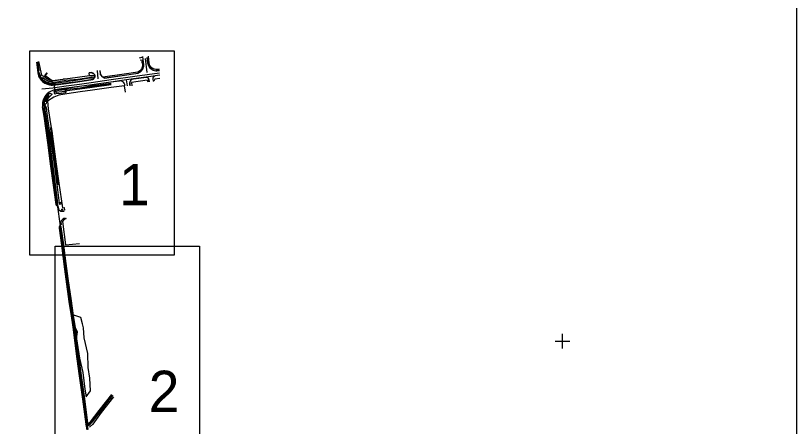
# Model space of a CAD drawing. Extents: x -866693 to -866303, y -1041966 to -1040244.
# Drawn here: x -866389.8 to -866333, y -1041506.2 to -1041476.4 of the extents above; entities that cross this region are included whole.
import ezdxf

# ---------------------------------------------------------------- set-up
doc = ezdxf.new("R2010")
doc.units = 0
for name, color, linetype in [('Formát', 7, 'Continuous'), ('Legenda', 7, 'Continuous'), ('Síť křížek', 7, 'Continuous')]:
    doc.layers.add(name, color=color, linetype=linetype)

msp = doc.modelspace()

# ---------------------------------------------------------------- linework, layer by layer
at = {"layer": 'Formát'}
msp.add_lwpolyline([(-866543.01, -1041383.964), (-866333.01, -1041383.964), (-866333.01, -1041680.964), (-866543.01, -1041680.964)], close=True, dxfattribs=at)
at = {"layer": 'Legenda'}
for p, q in [((-866380.519, -1041479.383), (-866380.779, -1041479.442)), ((-866380.469, -1041479.731), (-866380.518, -1041479.316)), ((-866388.252, -1041479.744), (-866388.142, -1041480.521)), ((-866388.198, -1041479.737), (-866388.111, -1041480.373)), ((-866388.049, -1041480.367), (-866388.152, -1041479.715)), ((-866388.095, -1041479.683), (-866387.886, -1041480.68)), ((-866380.351, -1041479.47), (-866380.209, -1041480.481)), ((-866388.111, -1041480.373), (-866387.977, -1041480.737)), ((-866384.389, -1041480.73), (-866384.422, -1041480.506)), ((-866384.382, -1041480.735), (-866384.415, -1041480.512)), ((-866383.827, -1041480.332), (-866383.773, -1041480.955)), ((-866380.689, -1041480.436), (-866380.871, -1041480.462)), ((-866384.06, -1041480.729), (-866384.382, -1041480.735)), ((-866381.628, -1041481.457), (-866381.69, -1041481.022)), ((-866381.16, -1041480.961), (-866381.161, -1041480.957)), ((-866380.26, -1041480.843), (-866381.16, -1041480.961)), ((-866387.154, -1041481.318), (-866387.166, -1041481.388)), ((-866386.949, -1041481.259), (-866386.951, -1041481.235)), ((-866386.872, -1041481.873), (-866386.948, -1041481.258)), ((-866385.077, -1041481.616), (-866384.214, -1041481.479)), ((-866384.214, -1041481.479), (-866382.814, -1041481.288)), ((-866387.44, -1041482.237), (-866387.465, -1041482.201)), ((-866386.949, -1041481.876), (-866386.889, -1041481.875)), ((-866386.87, -1041481.907), (-866386.868, -1041481.873)), ((-866386.613, -1041481.791), (-866386.803, -1041481.83)), ((-866387.802, -1041482.672), (-866387.623, -1041483.057)), ((-866387.704, -1041482.697), (-866387.532, -1041483.048)), ((-866387.684, -1041483.667), (-866387.805, -1041482.989)), ((-866386.933, -1041487.109), (-866386.905, -1041487.535)), ((-866386.731, -1041490.068), (-866386.515, -1041491.632)), ((-866386.576, -1041489.92), (-866386.464, -1041489.905)), ((-866386.576, -1041489.92), (-866386.557, -1041490.049)), ((-866386.574, -1041489.921), (-866386.466, -1041489.906)), ((-866386.574, -1041489.921), (-866386.556, -1041490.048)), ((-866386.557, -1041490.049), (-866386.446, -1041490.034)), ((-866386.556, -1041490.048), (-866386.448, -1041490.032)), ((-866386.466, -1041489.906), (-866386.448, -1041490.032)), ((-866386.464, -1041489.905), (-866386.446, -1041490.034)), ((-866386.419, -1041490.418), (-866386.359, -1041490.411)), ((-866386.419, -1041490.418), (-866386.416, -1041490.462)), ((-866386.418, -1041490.42), (-866386.36, -1041490.413)), ((-866386.418, -1041490.42), (-866386.414, -1041490.46)), ((-866386.416, -1041490.462), (-866386.356, -1041490.455)), ((-866386.414, -1041490.46), (-866386.357, -1041490.453)), ((-866386.36, -1041490.413), (-866386.357, -1041490.453)), ((-866386.359, -1041490.411), (-866386.356, -1041490.455)), ((-866386.467, -1041491.329), (-866386.472, -1041491.326)), ((-866386.411, -1041491.234), (-866386.467, -1041491.329)), ((-866386.351, -1041491.168), (-866386.411, -1041491.234)), ((-866386.267, -1041491.107), (-866386.351, -1041491.168)), ((-866386.152, -1041491.065), (-866386.267, -1041491.107)), ((-866386.152, -1041491.065), (-866386.155, -1041491.062)), ((-866386.541, -1041491.61), (-866386.548, -1041491.713)), ((-866386.548, -1041491.713), (-866386.389, -1041493.033)), ((-866386.515, -1041491.632), (-866386.509, -1041491.694)), ((-866386.509, -1041491.694), (-866386.332, -1041493.022)), ((-866386.466, -1041491.693), (-866386.286, -1041493.016)), ((-866386.389, -1041493.033), (-866386.215, -1041494.414)), ((-866386.332, -1041493.022), (-866386.145, -1041494.405)), ((-866386.286, -1041493.016), (-866386.103, -1041494.371)), ((-866386.215, -1041494.414), (-866386.068, -1041495.48)), ((-866386.145, -1041494.405), (-866385.997, -1041495.463)), ((-866386.103, -1041494.371), (-866385.951, -1041495.448)), ((-866386.068, -1041495.48), (-866385.839, -1041497.103)), ((-866385.997, -1041495.463), (-866385.772, -1041497.089)), ((-866385.951, -1041495.448), (-866385.72, -1041497.078)), ((-866385.839, -1041497.103), (-866385.688, -1041498.164)), ((-866385.772, -1041497.089), (-866385.628, -1041498.157)), ((-866385.72, -1041497.078), (-866385.567, -1041498.136)), ((-866385.688, -1041498.164), (-866385.567, -1041498.999)), ((-866385.628, -1041498.157), (-866385.509, -1041499.002)), ((-866385.443, -1041498.129), (-866385.567, -1041498.136)), ((-866385.567, -1041498.136), (-866385.439, -1041499.009)), ((-866385.016, -1041498.296), (-866385.443, -1041498.129)), ((-866384.898, -1041498.737), (-866385.016, -1041498.296)), ((-866384.833, -1041499.025), (-866384.898, -1041498.737)), ((-866385.567, -1041498.999), (-866385.26, -1041501.276)), ((-866385.509, -1041499.002), (-866385.202, -1041501.255)), ((-866385.439, -1041499.009), (-866385.153, -1041501.244)), ((-866385.264, -1041499.317), (-866385.439, -1041499.009)), ((-866384.764, -1041499.768), (-866384.833, -1041499.025)), ((-866385.324, -1041499.831), (-866385.264, -1041499.317)), ((-866385.324, -1041499.831), (-866385.113, -1041501.237)), ((-866384.521, -1041500.905), (-866384.764, -1041499.768)), ((-866384.496, -1041501.912), (-866384.521, -1041500.905)), ((-866385.108, -1041502.34), (-866385.26, -1041501.276)), ((-866385.202, -1041501.255), (-866385.06, -1041502.324)), ((-866385.153, -1041501.244), (-866385.006, -1041502.32)), ((-866385.113, -1041501.237), (-866384.875, -1041502.29)), ((-866384.375, -1041502.687), (-866384.496, -1041501.912)), ((-866384.881, -1041504.218), (-866385.108, -1041502.34)), ((-866385.06, -1041502.324), (-866384.806, -1041504.208)), ((-866385.006, -1041502.32), (-866384.751, -1041504.201)), ((-866384.875, -1041502.29), (-866384.79, -1041502.887)), ((-866384.311, -1041503.616), (-866384.375, -1041502.687)), ((-866384.79, -1041502.887), (-866384.72, -1041503.485)), ((-866384.72, -1041503.485), (-866384.626, -1041504.044)), ((-866384.626, -1041504.044), (-866384.311, -1041503.616)), ((-866384.616, -1041506.064), (-866384.881, -1041504.218)), ((-866384.806, -1041504.208), (-866384.553, -1041506.047)), ((-866384.751, -1041504.201), (-866384.527, -1041505.955)), ((-866383.688, -1041505.038), (-866382.774, -1041503.888)), ((-866383.678, -1041505.062), (-866382.756, -1041503.9)), ((-866382.721, -1041503.926), (-866383.653, -1041505.081)), ((-866382.706, -1041503.944), (-866383.616, -1041505.113)), ((-866383.522, -1041505.197), (-866382.616, -1041504.04)), ((-866384.327, -1041505.876), (-866383.688, -1041505.038)), ((-866384.31, -1041505.889), (-866383.678, -1041505.062)), ((-866383.653, -1041505.081), (-866384.284, -1041505.907)), ((-866383.616, -1041505.113), (-866384.19, -1041505.865)), ((-866384.111, -1041506.028), (-866383.522, -1041505.197)), ((-866384.605, -1041506.111), (-866384.649, -1041506.04)), ((-866384.604, -1041506.079), (-866384.616, -1041506.064)), ((-866384.512, -1041506.129), (-866384.605, -1041506.111)), ((-866384.573, -1041506.091), (-866384.604, -1041506.079)), ((-866384.535, -1041506.085), (-866384.573, -1041506.091)), ((-866384.553, -1041506.047), (-866384.491, -1041506.024)), ((-866384.553, -1041506.047), (-866384.51, -1041506.433)), ((-866384.5, -1041506.056), (-866384.535, -1041506.085)), ((-866384.527, -1041505.955), (-866384.509, -1041505.979)), ((-866384.509, -1041505.979), (-866384.491, -1041505.983)), ((-866384.477, -1041506.049), (-866384.5, -1041506.056)), ((-866384.491, -1041505.983), (-866384.327, -1041505.876)), ((-866384.491, -1041506.024), (-866384.31, -1041505.889)), ((-866384.284, -1041505.907), (-866384.477, -1041506.049)), ((-866384.255, -1041505.928), (-866384.438, -1041506.123)), ((-866384.388, -1041506.26), (-866384.134, -1041506.041)), ((-866384.223, -1041505.905), (-866384.255, -1041505.928)), ((-866384.19, -1041505.865), (-866384.223, -1041505.905)), ((-866384.134, -1041506.041), (-866384.111, -1041506.028)), ((-866384.438, -1041506.123), (-866384.512, -1041506.129))]:
    msp.add_line(p, q, dxfattribs=at)
for points in [[(-866388.736, -1041478.909), (-866378.236, -1041478.909), (-866378.236, -1041493.759), (-866388.736, -1041493.759)], [(-866386.871, -1041481.286), (-866386.873, -1041481.285), (-866386.876, -1041481.256), (-866386.874, -1041481.255)], [(-866386.176, -1041481.7), (-866386.14, -1041481.936), (-866386.09, -1041481.925), (-866386.12, -1041481.688)], [(-866387.274, -1041481.986), (-866387.11, -1041482.071), (-866387.261, -1041482.241), (-866387.413, -1041482.383), (-866387.474, -1041482.512), (-866387.484, -1041482.555), (-866387.538, -1041482.75), (-866387.594, -1041482.792), (-866387.637, -1041482.778), (-866387.658, -1041482.67), (-866387.641, -1041482.532), (-866387.562, -1041482.303)], [(-866386.95, -1041481.848), (-866386.946, -1041481.874), (-866386.949, -1041481.876)], [(-866386.886, -1041493.105), (-866376.386, -1041493.105), (-866376.386, -1041507.955), (-866386.886, -1041507.955)]]:
    msp.add_lwpolyline(points, close=True, dxfattribs=at)
for points in [[(-866380.206, -1041479.405), (-866380.151, -1041479.816), (-866380.126, -1041479.918), (-866380.092, -1041480.004), (-866380.027, -1041480.108), (-866379.953, -1041480.188), (-866379.928, -1041480.21), (-866379.827, -1041480.278), (-866379.752, -1041480.311), (-866379.674, -1041480.342), (-866379.561, -1041480.36), (-866379.485, -1041480.355), (-866379.311, -1041480.334)], [(-866379.827, -1041480.278), (-866379.825, -1041480.273), (-866379.924, -1041480.205), (-866379.949, -1041480.184), (-866380.021, -1041480.103), (-866380.085, -1041480.002), (-866380.117, -1041479.914), (-866380.144, -1041479.813), (-866380.202, -1041479.396)], [(-866379.322, -1041480.244), (-866379.504, -1041480.265), (-866379.557, -1041480.267), (-866379.655, -1041480.249), (-866379.713, -1041480.234), (-866379.771, -1041480.205), (-866379.862, -1041480.141), (-866379.889, -1041480.122), (-866379.958, -1041480.043), (-866380.003, -1041479.968), (-866380.039, -1041479.882), (-866380.063, -1041479.79), (-866380.104, -1041479.305)], [(-866383.643, -1041480.341), (-866383.601, -1041480.627), (-866383.551, -1041480.715), (-866383.496, -1041480.768), (-866383.39, -1041480.836), (-866383.323, -1041480.874), (-866383.286, -1041480.886), (-866381.854, -1041480.685), (-866380.847, -1041480.542), (-866380.679, -1041480.438), (-866380.602, -1041480.369), (-866380.527, -1041480.27), (-866380.492, -1041480.206), (-866380.464, -1041480.099), (-866380.446, -1041480.019), (-866380.445, -1041479.895), (-866380.469, -1041479.731), (-866380.5, -1041479.668), (-866380.535, -1041479.627), (-866380.56, -1041479.609), (-866380.71, -1041479.585)], [(-866380.629, -1041479.686), (-866380.583, -1041479.715), (-866380.557, -1041479.795), (-866380.543, -1041479.917), (-866380.547, -1041480.027), (-866380.558, -1041480.087), (-866380.583, -1041480.164), (-866380.619, -1041480.226), (-866380.684, -1041480.307), (-866380.736, -1041480.358), (-866380.874, -1041480.459), (-866381.864, -1041480.6), (-866383.41, -1041480.817)], [(-866380.539, -1041479.916), (-866380.542, -1041480.027), (-866380.557, -1041480.087), (-866380.581, -1041480.167), (-866380.616, -1041480.228), (-866380.677, -1041480.309), (-866380.736, -1041480.361), (-866380.871, -1041480.462), (-866381.863, -1041480.603), (-866383.408, -1041480.818)], [(-866380.453, -1041480.019), (-866380.45, -1041479.897), (-866380.473, -1041479.732), (-866380.499, -1041479.674), (-866380.538, -1041479.63), (-866380.56, -1041479.611), (-866380.703, -1041479.589)], [(-866380.629, -1041479.684), (-866380.582, -1041479.714), (-866380.555, -1041479.793), (-866380.539, -1041479.916)], [(-866388.142, -1041480.521), (-866388.062, -1041480.767), (-866387.998, -1041480.9), (-866387.89, -1041481.044), (-866387.793, -1041481.138), (-866387.635, -1041481.253), (-866387.508, -1041481.314), (-866387.303, -1041481.383), (-866387.178, -1041481.402), (-866387.068, -1041481.403), (-866386.842, -1041481.383), (-866386.085, -1041481.28), (-866385.231, -1041481.161), (-866384.145, -1041481.002), (-866384.029, -1041480.875), (-866383.994, -1041480.808), (-866383.986, -1041480.732), (-866383.998, -1041480.679), (-866384.027, -1041480.632), (-866384.076, -1041480.575), (-866384.117, -1041480.543), (-866384.185, -1041480.509), (-866384.262, -1041480.485), (-866384.422, -1041480.506)], [(-866387.86, -1041481.674), (-866387.057, -1041481.595), (-866386.072, -1041481.458), (-866385.118, -1041481.341), (-866384.268, -1041481.214), (-866382.822, -1041481.004), (-866381.104, -1041480.76), (-866379.296, -1041480.512)], [(-866384.382, -1041480.735), (-866385.254, -1041480.851), (-866386.156, -1041480.966), (-866386.879, -1041481.068), (-866387.098, -1041481.099), (-866387.624, -1041480.695), (-866387.47, -1041480.5)], [(-866387.459, -1041480.498), (-866387.613, -1041480.697), (-866387.096, -1041481.09), (-866386.9, -1041481.062), (-866386.308, -1041480.981)], [(-866384.415, -1041480.512), (-866384.258, -1041480.495), (-866384.188, -1041480.517), (-866384.121, -1041480.55), (-866384.081, -1041480.581), (-866384.033, -1041480.635), (-866384.005, -1041480.681), (-866383.993, -1041480.731), (-866384.002, -1041480.807), (-866384.037, -1041480.874), (-866384.148, -1041480.999), (-866385.244, -1041481.155)], [(-866383.636, -1041480.34), (-866383.596, -1041480.626), (-866383.545, -1041480.712), (-866383.493, -1041480.764), (-866383.41, -1041480.817), (-866383.408, -1041480.818), (-866383.384, -1041480.831), (-866383.383, -1041480.828), (-866383.34, -1041480.85), (-866383.285, -1041480.873), (-866383.286, -1041480.878), (-866381.855, -1041480.679), (-866380.847, -1041480.533), (-866380.689, -1041480.436)], [(-866380.689, -1041480.436), (-866380.683, -1041480.432), (-866380.608, -1041480.364), (-866380.534, -1041480.266), (-866380.499, -1041480.204), (-866380.453, -1041480.019)], [(-866379.312, -1041480.326), (-866379.487, -1041480.35), (-866379.562, -1041480.354), (-866379.561, -1041480.36)], [(-866388.062, -1041480.767), (-866387.977, -1041480.737), (-866387.891, -1041480.871), (-866387.818, -1041480.969), (-866387.728, -1041481.058), (-866387.596, -1041481.181), (-866387.472, -1041481.232), (-866387.285, -1041481.29), (-866387.154, -1041481.318)], [(-866385.244, -1041481.155), (-866386.088, -1041481.265), (-866386.844, -1041481.372), (-866387.068, -1041481.389), (-866387.175, -1041481.388), (-866387.298, -1041481.367), (-866387.502, -1041481.301), (-866387.626, -1041481.24), (-866387.785, -1041481.124), (-866387.88, -1041481.033), (-866387.985, -1041480.891), (-866388.062, -1041480.767)], [(-866386.161, -1041480.971), (-866386.877, -1041481.097), (-866387.076, -1041481.124), (-866387.276, -1041481.031), (-866387.455, -1041480.977), (-866387.697, -1041480.786), (-866387.886, -1041480.68), (-866387.977, -1041480.737)], [(-866379.287, -1041480.69), (-866380.261, -1041480.824), (-866381.178, -1041480.951), (-866382.2, -1041481.093), (-866382.829, -1041481.182), (-866384.229, -1041481.376), (-866385.108, -1041481.497), (-866386.048, -1041481.628), (-866386.619, -1041481.704), (-866386.998, -1041481.763), (-866387.28, -1041481.879), (-866387.444, -1041481.998), (-866387.645, -1041482.232), (-866387.767, -1041482.5), (-866387.813, -1041482.667), (-866387.805, -1041482.989), (-866387.716, -1041483.662), (-866387.448, -1041485.578), (-866387.239, -1041487.133), (-866387.023, -1041488.68), (-866386.828, -1041490.064), (-866386.792, -1041490.142), (-866386.744, -1041490.169), (-866386.679, -1041490.184), (-866386.612, -1041490.491), (-866386.531, -1041490.533), (-866386.486, -1041490.548), (-866386.371, -1041490.569), (-866386.224, -1041490.559)], [(-866381.817, -1041481.444), (-866381.829, -1041481.369), (-866381.842, -1041481.313), (-866381.867, -1041481.257), (-866381.912, -1041481.201), (-866381.963, -1041481.159), (-866382.008, -1041481.132), (-866382.049, -1041481.114), (-866382.093, -1041481.101), (-866382.135, -1041481.094), (-866382.179, -1041481.098), (-866382.199, -1041481.1), (-866382.2, -1041481.105), (-866382.842, -1041481.195), (-866384.228, -1041481.388), (-866385.106, -1041481.512), (-866386.041, -1041481.641), (-866386.615, -1041481.719), (-866386.993, -1041481.777), (-866387.274, -1041481.893), (-866387.314, -1041481.916), (-866387.436, -1041482.01), (-866387.633, -1041482.239), (-866387.749, -1041482.51), (-866387.802, -1041482.672), (-866387.813, -1041482.667)], [(-866387.793, -1041480.817), (-866387.607, -1041480.994), (-866387.332, -1041481.116), (-866387.305, -1041481.115), (-866387.046, -1041481.195), (-866386.951, -1041481.235), (-866386.877, -1041481.197), (-866386.106, -1041481.047), (-866385.243, -1041480.962), (-866384.279, -1041480.813), (-866384.158, -1041480.814)], [(-866387.024, -1041481.272), (-866387.076, -1041481.283), (-866387.272, -1041481.255), (-866387.457, -1041481.194), (-866387.586, -1041481.162), (-866387.728, -1041481.058)], [(-866384.06, -1041480.729), (-866384.033, -1041480.778), (-866384.069, -1041480.86), (-866384.129, -1041480.892), (-866384.397, -1041480.909), (-866385.236, -1041481.036), (-866386.102, -1041481.171), (-866386.871, -1041481.286)], [(-866384.389, -1041480.73), (-866385.261, -1041480.846), (-866386.163, -1041480.961), (-866386.308, -1041480.981)], [(-866381.81, -1041481.444), (-866381.819, -1041481.367), (-866381.833, -1041481.31), (-866381.864, -1041481.254), (-866381.907, -1041481.197), (-866381.958, -1041481.154), (-866382.003, -1041481.128), (-866382.045, -1041481.109), (-866382.092, -1041481.094), (-866382.135, -1041481.088), (-866382.2, -1041481.093)], [(-866381.178, -1041480.951), (-866381.251, -1041480.967), (-866381.316, -1041480.996), (-866381.379, -1041481.046), (-866381.427, -1041481.11), (-866381.463, -1041481.194), (-866381.475, -1041481.27), (-866381.472, -1041481.336), (-866381.459, -1041481.449)], [(-866381.161, -1041480.957), (-866381.179, -1041480.958), (-866381.248, -1041480.973), (-866381.313, -1041481.002), (-866381.374, -1041481.049), (-866381.423, -1041481.116), (-866381.453, -1041481.195), (-866381.464, -1041481.271), (-866381.461, -1041481.338), (-866381.451, -1041481.448)], [(-866380.104, -1041481.165), (-866380.19, -1041481.051), (-866381.335, -1041481.214), (-866381.309, -1041481.448)], [(-866380.038, -1041481.157), (-866380.061, -1041480.997), (-866380.064, -1041480.986), (-866380.073, -1041480.95), (-866380.08, -1041480.934), (-866380.092, -1041480.915), (-866380.119, -1041480.884), (-866380.147, -1041480.866), (-866380.172, -1041480.854), (-866380.208, -1041480.843), (-866380.261, -1041480.824)], [(-866380.26, -1041480.843), (-866380.26, -1041480.843), (-866380.26, -1041480.837), (-866380.261, -1041480.824)], [(-866380.043, -1041481.157), (-866380.07, -1041480.986), (-866380.086, -1041480.94), (-866380.125, -1041480.89), (-866380.173, -1041480.862), (-866380.211, -1041480.85), (-866380.26, -1041480.837)], [(-866379.635, -1041480.753), (-866379.654, -1041480.756), (-866379.679, -1041480.765), (-866379.699, -1041480.776), (-866379.72, -1041480.792), (-866379.738, -1041480.809), (-866379.758, -1041480.829), (-866379.768, -1041480.849), (-866379.785, -1041480.888), (-866379.788, -1041480.912), (-866379.786, -1041480.97), (-866379.765, -1041481.118)], [(-866379.635, -1041480.753), (-866379.634, -1041480.759), (-866379.676, -1041480.772), (-866379.695, -1041480.783), (-866379.717, -1041480.798), (-866379.751, -1041480.834), (-866379.777, -1041480.89), (-866379.78, -1041480.912), (-866379.779, -1041480.969), (-866379.758, -1041481.114)], [(-866379.265, -1041480.915), (-866379.651, -1041480.972), (-866379.702, -1041481.111), (-866379.752, -1041481.118)], [(-866381.771, -1041481.907), (-866381.85, -1041481.454), (-866382.816, -1041481.583), (-866384.159, -1041481.772), (-866385.074, -1041481.898), (-866386.026, -1041482.026), (-866386.609, -1041482.122), (-866386.983, -1041482.275), (-866387.435, -1041482.561), (-866387.395, -1041483.135), (-866387.194, -1041484.358), (-866387.164, -1041484.482), (-866387.126, -1041484.75), (-866387.03, -1041485.508), (-866386.805, -1041487.147), (-866386.609, -1041488.535), (-866386.362, -1041490.306), (-866386.235, -1041490.29), (-866386.212, -1041490.493)], [(-866387.024, -1041481.272), (-866386.966, -1041481.261), (-866386.949, -1041481.259), (-866386.935, -1041481.258), (-866386.874, -1041481.255)], [(-866386.876, -1041481.256), (-866387.024, -1041481.272), (-866387.02, -1041481.301), (-866386.873, -1041481.285)], [(-866386.176, -1041481.7), (-866386.16, -1041481.848), (-866386.14, -1041481.936)], [(-866386.09, -1041481.925), (-866386.096, -1041481.84), (-866386.12, -1041481.688)], [(-866382.814, -1041481.288), (-866384.217, -1041481.447), (-866385.077, -1041481.616), (-866386.008, -1041481.725), (-866386.114, -1041481.734)], [(-866386.001, -1041481.798), (-866385.079, -1041481.669), (-866384.199, -1041481.554), (-866382.82, -1041481.355)], [(-866387.802, -1041482.672), (-866387.704, -1041482.697), (-866387.689, -1041482.524), (-866387.58, -1041482.294), (-866387.39, -1041482.063), (-866387.274, -1041481.986)], [(-866387.312, -1041482.149), (-866387.477, -1041482.335), (-866387.542, -1041482.495), (-866387.578, -1041482.647)], [(-866386.944, -1041481.874), (-866386.8, -1041481.858), (-866386.803, -1041481.83), (-866386.95, -1041481.848)], [(-866386.949, -1041481.876), (-866386.944, -1041481.987), (-866386.875, -1041482.03), (-866386.774, -1041481.999), (-866386.566, -1041482.019), (-866386.14, -1041481.936)], [(-866386.889, -1041481.875), (-866386.868, -1041481.873), (-866386.852, -1041481.869), (-866386.83, -1041481.869), (-866386.797, -1041481.856)], [(-866386.87, -1041481.907), (-866386.606, -1041481.901), (-866386.16, -1041481.848)], [(-866386.8, -1041481.858), (-866386.797, -1041481.856), (-866386.803, -1041481.83)], [(-866386.169, -1041481.743), (-866386.613, -1041481.791)], [(-866386.096, -1041481.84), (-866386.001, -1041481.798)], [(-866387.714, -1041483.025), (-866387.601, -1041483.665), (-866387.339, -1041485.563), (-866387.126, -1041487.129), (-866386.922, -1041488.642), (-866386.746, -1041489.997), (-866386.731, -1041490.068)], [(-866386.679, -1041490.184), (-866386.679, -1041490.052), (-866386.689, -1041490), (-866386.849, -1041488.631), (-866387.064, -1041487.124), (-866387.283, -1041485.556), (-866387.542, -1041483.671), (-866387.623, -1041483.057), (-866387.532, -1041483.048), (-866387.463, -1041483.669), (-866387.189, -1041485.54), (-866386.959, -1041487.114), (-866386.766, -1041488.621), (-866386.59, -1041489.982)], [(-866387.684, -1041483.667), (-866387.418, -1041485.579), (-866387.198, -1041487.13), (-866386.999, -1041488.674), (-866386.787, -1041490.053), (-866386.75, -1041490.076), (-866386.725, -1041490.072), (-866386.714, -1041490.059), (-866386.689, -1041490)], [(-866387.164, -1041484.482), (-866387.224, -1041484.501), (-866387.143, -1041485.518), (-866387.093, -1041485.798), (-866386.984, -1041486.524), (-866386.933, -1041487.109)], [(-866387.165, -1041484.563), (-866387.091, -1041485.395), (-866386.853, -1041487.113), (-866386.697, -1041488.636)], [(-866386.612, -1041490.491), (-866386.607, -1041490.487), (-866386.528, -1041490.525)], [(-866386.241, -1041490.555), (-866386.369, -1041490.563), (-866386.486, -1041490.54), (-866386.528, -1041490.525)], [(-866386.155, -1041491.062), (-866386.271, -1041491.104), (-866386.354, -1041491.162), (-866386.413, -1041491.23), (-866386.472, -1041491.326), (-866386.456, -1041491.539), (-866386.523, -1041491.551), (-866386.592, -1041491.689), (-866386.593, -1041491.784), (-866386.427, -1041493.036), (-866386.243, -1041494.402), (-866386.099, -1041495.491), (-866385.884, -1041497.112), (-866385.72, -1041498.166), (-866385.604, -1041498.991), (-866385.301, -1041501.287), (-866385.152, -1041502.344), (-866384.905, -1041504.216), (-866384.649, -1041506.04), (-866384.589, -1041506.446)], [(-866386.127, -1041491.048), (-866386.118, -1041491.123), (-866386.173, -1041491.141), (-866386.281, -1041491.208), (-866386.357, -1041491.311), (-866386.128, -1041493.015), (-866385.124, -1041492.904)], [(-866386.541, -1041491.61), (-866386.498, -1041491.616), (-866386.466, -1041491.693)]]:
    msp.add_lwpolyline(points, dxfattribs=at)
at = {"layer": 'Síť křížek'}
for p, q in [((-866350, -1041500.53), (-866350, -1041499.47)), ((-866350.53, -1041500), (-866349.47, -1041500))]:
    msp.add_line(p, q, dxfattribs=at)

# ---------------------------------------------------------------- texts
at = {"layer": 'Formát'}
for s, p in [('1', (-866382.243, -1041490.127)), ('2', (-866380.084, -1041505.151))]:
    msp.add_text(s, height=3, dxfattribs=at).set_placement(p)

doc.saveas('drawing.dxf')
